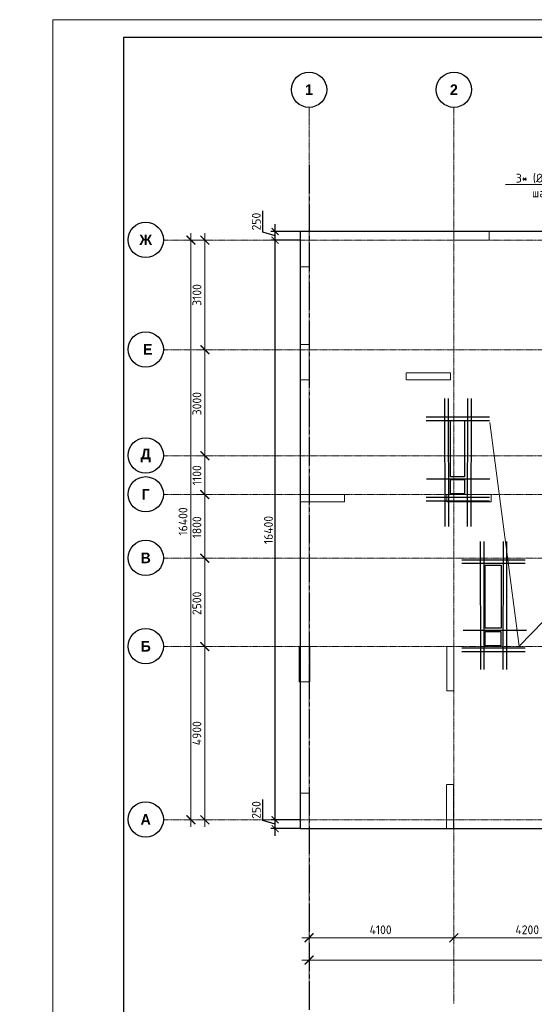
# Model space of a CAD drawing. Header units: millimetres. Extents: x -42044588 to 856694, y -806701 to 941911.
# Tile 973 of 1056: x -107777 to -93215, y -141408 to -113548. Entities that reach past the tile are written whole.
import ezdxf
from ezdxf import colors
from ezdxf.entities.mleader import LeaderData, LeaderLine
from ezdxf.math import Vec2, Vec3

# ---------------------------------------------------------------- set-up
doc = ezdxf.new("R2010")
doc.units = ezdxf.units.MM
for name, pattern in [('______5', [1100, 800, -100, 100, -100]), ('DASHED', [7, 5, -2, 0]), ('осевая', [50.8, 31.75, -6.35, 6.35, -6.35])]:
    doc.linetypes.add(name, pattern=pattern)
doc.layers.add('Колонна_ бетон', color=7, linetype='Continuous', lineweight=50, true_color=0xb4b496)
for name, color, linetype, lineweight in [('Оси', 40, '______5', 18), ('Перекрытие ж_бетон', 1, 'Continuous', 30), ('подоснова', 151, 'Continuous', 5), ('РАЗМЕРЫ', 1, 'Continuous', 9), ('ТОНКИЕ', 7, 'Continuous', 9)]:
    doc.layers.add(name, color=color, linetype=linetype, lineweight=lineweight)
doc.layers.add('ТОЛСТЫЕ_ОСНОВНЫЕ', color=6, linetype='Continuous')
doc.styles.add('Century Gothic', font='GOTHIC.TTF')
doc.styles.add('GOST-2.304_Type-B', font='GOST_Common.ttf')
doc.styles.add('ГОСТ', font='GOST_Common.ttf')
doc.dimstyles.new('СПДС', dxfattribs={"dimscale": 100, "dimtxt": 2.5, "dimasz": 2, "dimexe": 1.25, "dimexo": 0, "dimtad": 1, "dimdec": 0, "dimrnd": 5, "dimtxsty": 'GOST-2.304_Type-B', "dimblk": 'ARCHTICK', "dimcen": 2.5, "dimdle": 2, "dimclrd": 1, "dimclre": 1, "dimclrt": 1, "dimadec": 0, "dimazin": 2, "dimtfac": 0.75, "dimtdec": 0, "dimtmove": 1, "dimatfit": 3, "dimfxl": 0, "dimtolj": 1, "dimarcsym": 0})

# ---------------------------------------------------------------- blocks, each defined once
blk = doc.blocks.new('_ArchTick')
at = {"color": 0, "linetype": 'ByBlock', "const_width": 0.15}
blk.add_lwpolyline([(-0.5, -0.5), (0.5, 0.5)], dxfattribs=at)
blk = doc.blocks.new('*D6709')
at = {"color": 1, "lineweight": -2, "transparency": 16777216}
for p, q in [((-89046, -342901), (-89046, -326101)), ((-89266, -326301), (-88921, -326301)), ((-89046, -342701), (-89171, -342701))]:
    blk.add_line(p, q, dxfattribs=at)
at = {"layer": 'DEFPOINTS', "color": 0, "transparency": 16777216}
for p in [(-89266, -326301), (-89046, -326301), (-89046, -342701)]:
    blk.add_point(p, dxfattribs=at)
at = {"color": 1, "lineweight": -2, "transparency": 16777216, "xscale": 250, "yscale": 250, "zscale": 250}
for p, rotation in [((-89046, -326301), 90), ((-89046, -342701), 270)]:
    blk.add_blockref('_ArchTick', p, dxfattribs=dict(at, rotation=rotation))
at = {"color": 1, "transparency": 16777216, "insert": (-89271, -334259), "char_height": 250, "width": 104166.67, "attachment_point": 5, "rotation": 90, "style": 'GOST-2.304_Type-B'}
blk.add_mtext('\\A1;16400', dxfattribs=at)
blk = doc.blocks.new('*D6710')
at = {"color": 1, "lineweight": -2, "transparency": 16777216}
for p, q in [((-85705, -346670), (-85705, -346545)), ((-38905, -346670), (-38905, -346545)), ((-85905, -346670), (-38705, -346670))]:
    blk.add_line(p, q, dxfattribs=at)
at = {"layer": 'DEFPOINTS', "color": 0, "transparency": 16777216}
for p in [(-85705, -346670), (-38905, -346670), (-38905, -346670)]:
    blk.add_point(p, dxfattribs=at)
at = {"color": 1, "lineweight": -2, "transparency": 16777216, "xscale": 250, "yscale": 250, "zscale": 250, "rotation": 180}
blk.add_blockref('_ArchTick', (-85705, -346670), dxfattribs=at)
at = {"color": 1, "lineweight": -2, "transparency": 16777216, "xscale": 250, "yscale": 250, "zscale": 250}
blk.add_blockref('_ArchTick', (-38905, -346670), dxfattribs=at)
at = {"color": 1, "transparency": 16777216, "insert": (-67487, -346445), "char_height": 250, "width": 104166.67, "attachment_point": 5, "style": 'GOST-2.304_Type-B'}
blk.add_mtext('\\A1;46800', dxfattribs=at)
blk = doc.blocks.new('NSY101')
at = {"color": 0, "linetype": 'ByBlock', "lineweight": -2}
blk.add_circle((0, 0), 50, dxfattribs=at)
blk = doc.blocks.new('СЛОЖНЫЙ_ОБЪЕКТ_0')
at = {"layer": 'Оси', "color": 16, "linetype": 'Continuous', "lineweight": 25, "transparency": 33554687, "xscale": 9.999999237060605, "yscale": 9.999999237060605, "zscale": 9.999999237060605}
blk.add_blockref('NSY101', (8813, -989), dxfattribs=at)
at = {"layer": 'Оси', "color": 16, "linetype": 'Continuous', "lineweight": 25, "transparency": 33554687, "insert": (8813, -989), "char_height": 300, "width": 385, "attachment_point": 5, "style": 'Century Gothic'}
blk.add_mtext('\\A1;{\\fCentury Gothic|i0|b1;\\H300.000000;\\W1.000000;\\C16;2}\\P', dxfattribs=at)
blk = doc.blocks.new('СЛОЖНЫЙ_ОБЪЕКТ_23')
at = {"layer": 'Оси', "color": 16, "linetype": 'Continuous', "lineweight": 25, "transparency": 33554687, "xscale": 9.999999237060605, "yscale": 9.999999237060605, "zscale": 9.999999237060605}
blk.add_blockref('NSY101', (-12319, -19997), dxfattribs=at)
at = {"layer": 'Оси', "color": 16, "linetype": 'Continuous', "lineweight": 25, "transparency": 33554687, "insert": (-12319, -19997), "char_height": 300, "width": 460, "attachment_point": 5, "style": 'Century Gothic'}
blk.add_mtext('\\A1;{\\fCentury Gothic|i0|b1;\\H300.000000;\\W1.000000;\\C16;А}\\P', dxfattribs=at)
blk = doc.blocks.new('СЛОЖНЫЙ_ОБЪЕКТ_24')
at = {"layer": 'Оси', "color": 16, "linetype": 'Continuous', "lineweight": 25, "transparency": 33554687, "xscale": 9.999999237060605, "yscale": 9.999999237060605, "zscale": 9.999999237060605}
blk.add_blockref('NSY101', (-12319, -15097), dxfattribs=at)
at = {"layer": 'Оси', "color": 16, "linetype": 'Continuous', "lineweight": 25, "transparency": 33554687, "insert": (-12319, -15097), "char_height": 300, "width": 390, "attachment_point": 5, "style": 'Century Gothic'}
blk.add_mtext('\\A1;{\\fCentury Gothic|i0|b1;\\H300.000000;\\W1.000000;\\C16;Б}\\P', dxfattribs=at)
blk = doc.blocks.new('СЛОЖНЫЙ_ОБЪЕКТ_25')
at = {"layer": 'Оси', "color": 16, "linetype": 'Continuous', "lineweight": 25, "transparency": 33554687, "xscale": 9.999999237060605, "yscale": 9.999999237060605, "zscale": 9.999999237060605}
blk.add_blockref('NSY101', (-12319, -12597), dxfattribs=at)
at = {"layer": 'Оси', "color": 16, "linetype": 'Continuous', "lineweight": 25, "transparency": 33554687, "insert": (-12319, -12597), "char_height": 300, "width": 390, "attachment_point": 5, "style": 'Century Gothic'}
blk.add_mtext('\\A1;{\\fCentury Gothic|i0|b1;\\H300.000000;\\W1.000000;\\C16;В}\\P', dxfattribs=at)
blk = doc.blocks.new('СЛОЖНЫЙ_ОБЪЕКТ_26')
at = {"layer": 'Оси', "color": 16, "linetype": 'Continuous', "lineweight": 25, "transparency": 33554687, "xscale": 9.999999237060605, "yscale": 9.999999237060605, "zscale": 9.999999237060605}
blk.add_blockref('NSY101', (-12319, -10797), dxfattribs=at)
at = {"layer": 'Оси', "color": 16, "linetype": 'Continuous', "lineweight": 25, "transparency": 33554687, "insert": (-12319, -10797), "char_height": 300, "width": 345, "attachment_point": 5, "style": 'Century Gothic'}
blk.add_mtext('\\A1;{\\fCentury Gothic|i0|b1;\\H300.000000;\\W1.000000;\\C16;Г}\\P', dxfattribs=at)
blk = doc.blocks.new('СЛОЖНЫЙ_ОБЪЕКТ_27')
at = {"layer": 'Оси', "color": 16, "linetype": 'Continuous', "lineweight": 25, "transparency": 33554687, "xscale": 9.999999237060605, "yscale": 9.999999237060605, "zscale": 9.999999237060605}
blk.add_blockref('NSY101', (-12319, -9697), dxfattribs=at)
at = {"layer": 'Оси', "color": 16, "linetype": 'Continuous', "lineweight": 25, "transparency": 33554687, "insert": (-12319, -9697), "char_height": 300, "width": 470, "attachment_point": 5, "style": 'Century Gothic'}
blk.add_mtext('\\A1;{\\fCentury Gothic|i0|b1;\\H300.000000;\\W1.000000;\\C16;Д}\\P', dxfattribs=at)
blk = doc.blocks.new('СЛОЖНЫЙ_ОБЪЕКТ_28')
at = {"layer": 'Оси', "color": 16, "linetype": 'Continuous', "lineweight": 25, "transparency": 33554687, "xscale": 9.999999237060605, "yscale": 9.999999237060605, "zscale": 9.999999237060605}
blk.add_blockref('NSY101', (-12319, -3597), dxfattribs=at)
at = {"layer": 'Оси', "color": 16, "linetype": 'Continuous', "lineweight": 25, "transparency": 33554687, "insert": (-12319, -3597), "char_height": 300, "width": 540, "attachment_point": 5, "style": 'Century Gothic'}
blk.add_mtext('\\A1;{\\fCentury Gothic|i0|b1;\\H300.000000;\\W1.000000;\\C16;Ж}\\P', dxfattribs=at)
blk = doc.blocks.new('СЛОЖНЫЙ_ОБЪЕКТ_43')
at = {"layer": 'Оси', "color": 16, "linetype": 'Continuous', "lineweight": 25, "transparency": 33554687, "xscale": 9.999999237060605, "yscale": 9.999999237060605, "zscale": 9.999999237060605}
blk.add_blockref('NSY101', (5133, -989), dxfattribs=at)
at = {"layer": 'Оси', "color": 16, "linetype": 'Continuous', "lineweight": 25, "transparency": 33554687, "insert": (5133, -989), "char_height": 300, "width": 385, "attachment_point": 5, "style": 'Century Gothic'}
blk.add_mtext('\\A1;{\\fCentury Gothic|i0|b1;\\H300.000000;\\W1.000000;\\C16;1}\\P', dxfattribs=at)
blk = doc.blocks.new('СЛОЖНЫЙ_ОБЪЕКТ_62')
at = {"layer": 'Оси', "color": 16, "linetype": 'Continuous', "lineweight": 25, "transparency": 33554687, "xscale": 9.999999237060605, "yscale": 9.999999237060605, "zscale": 9.999999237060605}
blk.add_blockref('NSY101', (-12319, -6697), dxfattribs=at)
at = {"layer": 'Оси', "color": 16, "linetype": 'Continuous', "lineweight": 25, "transparency": 33554687, "insert": (-12319, -6697), "char_height": 300, "width": 480, "attachment_point": 5, "style": 'Century Gothic'}
blk.add_mtext('\\A1;{\\fCentury Gothic|i0|b1;\\H300.000000;\\W1.000000;\\C16; Е}\\P', dxfattribs=at)
blk = doc.blocks.new('*D6711')
at = {"color": 1, "lineweight": -2, "transparency": 16777216}
for p, q in [((-88653, -342901), (-88653, -337601)), ((-88653, -337801), (-88778, -337801)), ((-88653, -342701), (-88778, -342701))]:
    blk.add_line(p, q, dxfattribs=at)
at = {"layer": 'DEFPOINTS', "color": 0, "transparency": 16777216}
for p in [(-88653, -337801), (-88653, -337801), (-88653, -342701)]:
    blk.add_point(p, dxfattribs=at)
at = {"color": 1, "lineweight": -2, "transparency": 16777216, "xscale": 250, "yscale": 250, "zscale": 250}
for p, rotation in [((-88653, -337801), 90), ((-88653, -342701), 270)]:
    blk.add_blockref('_ArchTick', p, dxfattribs=dict(at, rotation=rotation))
at = {"color": 1, "transparency": 16777216, "insert": (-88878, -340251), "char_height": 250, "width": 83333.33, "attachment_point": 5, "rotation": 90, "style": 'GOST-2.304_Type-B'}
blk.add_mtext('\\A1;4900', dxfattribs=at)
blk = doc.blocks.new('*D6712')
at = {"color": 1, "lineweight": -2, "transparency": 16777216}
for p, q in [((-88653, -338001), (-88653, -335101)), ((-88653, -335301), (-88778, -335301)), ((-88653, -337801), (-88778, -337801))]:
    blk.add_line(p, q, dxfattribs=at)
at = {"layer": 'DEFPOINTS', "color": 0, "transparency": 16777216}
for p in [(-88653, -335301), (-88653, -335301), (-88653, -337801)]:
    blk.add_point(p, dxfattribs=at)
at = {"color": 1, "lineweight": -2, "transparency": 16777216, "xscale": 250, "yscale": 250, "zscale": 250}
for p, rotation in [((-88653, -335301), 90), ((-88653, -337801), 270)]:
    blk.add_blockref('_ArchTick', p, dxfattribs=dict(at, rotation=rotation))
at = {"color": 1, "transparency": 16777216, "insert": (-88878, -336576), "char_height": 250, "width": 83333.33, "attachment_point": 5, "rotation": 90, "style": 'GOST-2.304_Type-B'}
blk.add_mtext('\\A1;2500', dxfattribs=at)
blk = doc.blocks.new('*D6713')
at = {"color": 1, "lineweight": -2, "transparency": 16777216}
for p, q in [((-88653, -335501), (-88653, -333301)), ((-88653, -333501), (-88778, -333501)), ((-88653, -335301), (-88778, -335301))]:
    blk.add_line(p, q, dxfattribs=at)
at = {"layer": 'DEFPOINTS', "color": 0, "transparency": 16777216}
for p in [(-88653, -333501), (-88653, -333501), (-88653, -335301)]:
    blk.add_point(p, dxfattribs=at)
at = {"color": 1, "lineweight": -2, "transparency": 16777216, "xscale": 250, "yscale": 250, "zscale": 250}
for p, rotation in [((-88653, -333501), 90), ((-88653, -335301), 270)]:
    blk.add_blockref('_ArchTick', p, dxfattribs=dict(at, rotation=rotation))
at = {"color": 1, "transparency": 16777216, "insert": (-88878, -334426), "char_height": 250, "width": 83333.33, "attachment_point": 5, "rotation": 90, "style": 'GOST-2.304_Type-B'}
blk.add_mtext('\\A1;1800', dxfattribs=at)
blk = doc.blocks.new('*D6714')
at = {"color": 1, "lineweight": -2, "transparency": 16777216}
for p, q in [((-88653, -333701), (-88653, -332201)), ((-88653, -332401), (-88778, -332401)), ((-88653, -333501), (-88778, -333501))]:
    blk.add_line(p, q, dxfattribs=at)
at = {"layer": 'DEFPOINTS', "color": 0, "transparency": 16777216}
for p in [(-88653, -332401), (-88653, -332401), (-88653, -333501)]:
    blk.add_point(p, dxfattribs=at)
at = {"color": 1, "lineweight": -2, "transparency": 16777216, "xscale": 250, "yscale": 250, "zscale": 250}
for p, rotation in [((-88653, -332401), 90), ((-88653, -333501), 270)]:
    blk.add_blockref('_ArchTick', p, dxfattribs=dict(at, rotation=rotation))
at = {"color": 1, "transparency": 16777216, "insert": (-88878, -332951), "char_height": 250, "width": 83333.33, "attachment_point": 5, "rotation": 90, "style": 'GOST-2.304_Type-B'}
blk.add_mtext('\\A1;1100', dxfattribs=at)
blk = doc.blocks.new('*D6715')
at = {"color": 1, "lineweight": -2, "transparency": 16777216}
for p, q in [((-88653, -332601), (-88653, -329201)), ((-88653, -329401), (-88778, -329401)), ((-88653, -332401), (-88778, -332401))]:
    blk.add_line(p, q, dxfattribs=at)
at = {"layer": 'DEFPOINTS', "color": 0, "transparency": 16777216}
for p in [(-88653, -329401), (-88653, -329401), (-88653, -332401)]:
    blk.add_point(p, dxfattribs=at)
at = {"color": 1, "lineweight": -2, "transparency": 16777216, "xscale": 250, "yscale": 250, "zscale": 250}
for p, rotation in [((-88653, -329401), 90), ((-88653, -332401), 270)]:
    blk.add_blockref('_ArchTick', p, dxfattribs=dict(at, rotation=rotation))
at = {"color": 1, "transparency": 16777216, "insert": (-88878, -330926), "char_height": 250, "width": 83333.33, "attachment_point": 5, "rotation": 90, "style": 'GOST-2.304_Type-B'}
blk.add_mtext('\\A1;3000', dxfattribs=at)
blk = doc.blocks.new('*D6716')
at = {"color": 1, "lineweight": -2, "transparency": 16777216}
for p, q in [((-88653, -329601), (-88653, -326101)), ((-89077, -326301), (-88528, -326301)), ((-88653, -329401), (-88778, -329401))]:
    blk.add_line(p, q, dxfattribs=at)
at = {"layer": 'DEFPOINTS', "color": 0, "transparency": 16777216}
for p in [(-89077, -326301), (-88653, -326301), (-88653, -329401)]:
    blk.add_point(p, dxfattribs=at)
at = {"color": 1, "lineweight": -2, "transparency": 16777216, "xscale": 250, "yscale": 250, "zscale": 250}
for p, rotation in [((-88653, -326301), 90), ((-88653, -329401), 270)]:
    blk.add_blockref('_ArchTick', p, dxfattribs=dict(at, rotation=rotation))
at = {"color": 1, "transparency": 16777216, "insert": (-88878, -327851), "char_height": 250, "width": 83333.33, "attachment_point": 5, "rotation": 90, "style": 'GOST-2.304_Type-B'}
blk.add_mtext('\\A1;3100', dxfattribs=at)
blk = doc.blocks.new('*D6717')
at = {"color": 1, "lineweight": -2, "transparency": 16777216}
for p, q in [((-85705, -346039), (-85705, -345914)), ((-81605, -346039), (-81605, -345914)), ((-85905, -346039), (-81405, -346039))]:
    blk.add_line(p, q, dxfattribs=at)
at = {"layer": 'DEFPOINTS', "color": 0, "transparency": 16777216}
for p in [(-85705, -346039), (-81605, -346039), (-81605, -346039)]:
    blk.add_point(p, dxfattribs=at)
at = {"color": 1, "lineweight": -2, "transparency": 16777216, "xscale": 250, "yscale": 250, "zscale": 250, "rotation": 180}
blk.add_blockref('_ArchTick', (-85705, -346039), dxfattribs=at)
at = {"color": 1, "lineweight": -2, "transparency": 16777216, "xscale": 250, "yscale": 250, "zscale": 250}
blk.add_blockref('_ArchTick', (-81605, -346039), dxfattribs=at)
at = {"color": 1, "transparency": 16777216, "insert": (-83680, -345814), "char_height": 250, "width": 83333.33, "attachment_point": 5, "style": 'GOST-2.304_Type-B'}
blk.add_mtext('\\A1;4100', dxfattribs=at)
blk = doc.blocks.new('*D6718')
at = {"color": 1, "lineweight": -2, "transparency": 16777216}
for p, q in [((-81605, -346039), (-81605, -345914)), ((-77405, -346039), (-77405, -345914)), ((-81805, -346039), (-77205, -346039))]:
    blk.add_line(p, q, dxfattribs=at)
at = {"layer": 'DEFPOINTS', "color": 0, "transparency": 16777216}
for p in [(-81605, -346039), (-77405, -346039), (-77405, -346039)]:
    blk.add_point(p, dxfattribs=at)
at = {"color": 1, "lineweight": -2, "transparency": 16777216, "xscale": 250, "yscale": 250, "zscale": 250, "rotation": 180}
blk.add_blockref('_ArchTick', (-81605, -346039), dxfattribs=at)
at = {"color": 1, "lineweight": -2, "transparency": 16777216, "xscale": 250, "yscale": 250, "zscale": 250}
blk.add_blockref('_ArchTick', (-77405, -346039), dxfattribs=at)
at = {"color": 1, "transparency": 16777216, "insert": (-79530, -345814), "char_height": 250, "width": 83333.33, "attachment_point": 5, "style": 'GOST-2.304_Type-B'}
blk.add_mtext('\\A1;4200', dxfattribs=at)
blk = doc.blocks.new('*D1242')
at = {"layer": 'DEFPOINTS', "color": 0, "transparency": 16777216}
for p in [(-100550, -136188), (-99840, -136188), (-99840, -136438)]:
    blk.add_point(p, dxfattribs=at)
at = {"layer": 'РАЗМЕРЫ', "color": 1, "lineweight": -2, "transparency": 16777216}
for p, q in [((-100894, -136210), (-100894, -135610)), ((-100550, -136313), (-100894, -136210)), ((-99840, -136188), (-100675, -136188)), ((-100550, -136638), (-100550, -135988)), ((-99840, -136438), (-100675, -136438))]:
    blk.add_line(p, q, dxfattribs=at)
at = {"layer": 'РАЗМЕРЫ', "color": 1, "lineweight": -2, "transparency": 16777216, "xscale": 200, "yscale": 200, "zscale": 200}
for p, rotation in [((-100550, -136188), 90), ((-100550, -136438), 270)]:
    blk.add_blockref('_ArchTick', p, dxfattribs=dict(at, rotation=rotation))
at = {"layer": 'РАЗМЕРЫ', "color": 1, "lineweight": 0, "transparency": 16777216, "insert": (-101082, -135910), "char_height": 250, "attachment_point": 5, "rotation": 90, "style": 'GOST-2.304_Type-B'}
blk.add_mtext('\\A1;250', dxfattribs=at)
blk = doc.blocks.new('*D1243')
at = {"layer": 'DEFPOINTS', "color": 0, "transparency": 16777216}
for p in [(-100550, -119788), (-99840, -119788), (-100258, -136188)]:
    blk.add_point(p, dxfattribs=at)
at = {"layer": 'РАЗМЕРЫ', "color": 1, "lineweight": -2, "transparency": 16777216}
for p, q in [((-99840, -119788), (-100675, -119788)), ((-100550, -136388), (-100550, -119588)), ((-100258, -136188), (-100675, -136188))]:
    blk.add_line(p, q, dxfattribs=at)
at = {"layer": 'РАЗМЕРЫ', "color": 1, "lineweight": -2, "transparency": 16777216, "xscale": 200, "yscale": 200, "zscale": 200}
for p, rotation in [((-100550, -119788), 90), ((-100550, -136188), 270)]:
    blk.add_blockref('_ArchTick', p, dxfattribs=dict(at, rotation=rotation))
at = {"layer": 'РАЗМЕРЫ', "color": 1, "lineweight": 0, "transparency": 16777216, "insert": (-100738, -127988), "char_height": 250, "attachment_point": 5, "rotation": 90, "style": 'GOST-2.304_Type-B'}
blk.add_mtext('\\A1;16400', dxfattribs=at)
blk = doc.blocks.new('*D1244')
at = {"layer": 'DEFPOINTS', "color": 0, "transparency": 16777216}
for p in [(-100550, -119538), (-99840, -119538), (-99840, -119788)]:
    blk.add_point(p, dxfattribs=at)
at = {"layer": 'РАЗМЕРЫ', "color": 1, "lineweight": -2, "transparency": 16777216}
for p, q in [((-100894, -119560), (-100894, -118960)), ((-100550, -119988), (-100550, -119338)), ((-100550, -119663), (-100894, -119560)), ((-99840, -119538), (-100675, -119538)), ((-99840, -119788), (-100675, -119788))]:
    blk.add_line(p, q, dxfattribs=at)
at = {"layer": 'РАЗМЕРЫ', "color": 1, "lineweight": -2, "transparency": 16777216, "xscale": 200, "yscale": 200, "zscale": 200}
for p, rotation in [((-100550, -119538), 90), ((-100550, -119788), 270)]:
    blk.add_blockref('_ArchTick', p, dxfattribs=dict(at, rotation=rotation))
at = {"layer": 'РАЗМЕРЫ', "color": 1, "lineweight": 0, "transparency": 16777216, "insert": (-101082, -119260), "char_height": 250, "attachment_point": 5, "rotation": 90, "style": 'GOST-2.304_Type-B'}
blk.add_mtext('\\A1;250', dxfattribs=at)
blk = doc.blocks.new('подложка стн 1-го этажа')
at = {"layer": 'Колонна_ бетон', "color": 252, "linetype": 'DASHED', "lineweight": 0, "ltscale": 0.5, "true_color": 0x939598, "transparency": 33554687}
for p, q in [((7794, 22162, -200), (7794, 23162, -200)), ((7794, 23162, -200), (7794, 23162, -200)), ((7794, 23162, -200), (8044, 23162, -560)), ((8044, 23162, -560), (8044, 23162, -560)), ((8044, 23162, -400), (8044, 22162, -400)), ((10794, 22362, -200), (10794, 22362, -200)), ((10794, 22362, -200), (10794, 22162, -200)), ((10794, 22362, -200), (12044, 22362, -200)), ((12044, 22362, -200), (12044, 22362, -200)), ((12044, 22362, -200), (12044, 22162, -200)), ((8044, 22162, -200), (7794, 22162, -200)), ((7794, 22162, -200), (7794, 22162, -200)), ((8044, 22162, -200), (8044, 22162, -200)), ((10794, 22162, -200), (10794, 22162, -200)), ((10794, 22162, -200), (12044, 22162, -200)), ((12044, 22162, -200), (12044, 22162, -200)), ((7794, 18712, -200), (7794, 18912, -200)), ((7794, 18912, -200), (7794, 18912, -200)), ((9044, 18912, -200), (7794, 18912, -200)), ((9044, 18712, -200), (7794, 18712, -200)), ((7794, 18712, -200), (7794, 18712, -200)), ((9044, 18912, -200), (9044, 18912, -200)), ((9044, 18712, -200), (9044, 18912, -200)), ((9044, 18712, -200), (9044, 18712, -200)), ((11944, 18912, -200), (11944, 18912, -200)), ((11944, 18712, -200), (11944, 18912, -200)), ((11944, 18912, -200), (13194, 18912, -200)), ((13194, 18712, -200), (11944, 18712, -200)), ((11944, 18712, -200), (11944, 18712, -200)), ((13194, 18912, -200), (13194, 18912, -200)), ((13194, 18912, -200), (13194, 18712, -200)), ((13194, 18712, -200), (13194, 18712, -200)), ((7769, 14612, -200), (7769, 14612, -200)), ((7769, 14612, -200), (8069, 14612, -200)), ((7769, 13612, -200), (7769, 14612, -200)), ((8069, 14612, -200), (8069, 14612, -200)), ((8069, 13612, -200), (8069, 14612, -200)), ((11944, 14612, -200), (11944, 14612, -200)), ((11944, 13362, -200), (11944, 14612, -200)), ((11944, 14612, -200), (12144, 14612, -200)), ((12144, 14612, -200), (12144, 14612, -200)), ((12144, 13362, -200), (12144, 14612, -200)), ((7769, 13612, -200), (7769, 13612, -200)), ((7769, 13612, -200), (8069, 13612, -200)), ((8069, 13612, -200), (8069, 13612, -200)), ((11944, 13362, -200), (11944, 13362, -200)), ((11944, 13362, -200), (12144, 13362, -200)), ((12144, 13362, -200), (12144, 13362, -200)), ((11936, 10712, -760), (11936, 10712, -760)), ((11936, 9462, -760), (11936, 10712, -760)), ((11936, 10712, -760), (12136, 10712, -760)), ((12136, 10712, -760), (12136, 10712, -760)), ((12136, 9462, -760), (12136, 10712, -760)), ((7769, 10462, -560), (7769, 10462, -560)), ((7794, 10462, -560), (8044, 10462, -560)), ((7794, 9462, -560), (7794, 10462, -560)), ((8044, 9462, -560), (8044, 10462, -560)), ((8069, 10462, -560), (8069, 10462, -560)), ((7794, 9462, -560), (7794, 9462, -560)), ((7794, 9462, -560), (8046, 9462, -560)), ((8046, 9462, -560), (8046, 9462, -560)), ((11936, 9462, -760), (11936, 9462, -760)), ((11936, 9462, -760), (12136, 9462, -760)), ((12136, 9462, -760), (12136, 9462, -760))]:
    blk.add_line(p, q, dxfattribs=at)
at = {"layer": 'Колонна_ бетон', "color": 252, "linetype": 'DASHED', "lineweight": 0, "ltscale": 0.5, "true_color": 0x939598, "transparency": 33554687, "elevation": -560}
for points in [[(7794, 26362), (8044, 26362), (8044, 25362), (7794, 25362)], [(12144, 26362), (13144, 26362), (13144, 26112), (12144, 26112)]]:
    blk.add_lwpolyline(points, close=True, dxfattribs=at)
blk = doc.blocks.new('_None')
blk = doc.blocks.new('*U6686')
at = {"layer": 'ТОЛСТЫЕ_ОСНОВНЫЕ', "color": 6}
blk.add_lwpolyline([(20, 5), (886, 5), (886, 415), (20, 415)], close=True, dxfattribs=at)
at = {"layer": 'ТОНКИЕ'}
blk.add_lwpolyline([(0, 0), (891, 0), (891, 420), (0, 420)], close=True, dxfattribs=at)
blk = doc.blocks.new('блочина')
at = {"layer": 'Перекрытие ж_бетон', "color": 4}
for points in [[(108013, 60560), (107613, 60560), (107613, 62150), (108013, 62150)], [(107613, 60478), (108013, 60478), (108013, 60078), (107613, 60078)], [(109050, 56280), (108600, 56280), (108600, 58060), (109050, 58060)], [(108593, 56178), (109042, 56178), (109042, 55778), (108593, 55778)]]:
    blk.add_lwpolyline(points, close=True, dxfattribs=at)
blk = doc.blocks.new('оси блок 2')
at = {"layer": 'Оси', "color": 16, "linetype": 'осевая', "lineweight": 0, "ltscale": 0.25, "transparency": 33554687}
for p, q in [((-85704.7, -322543), (-85704.7, -347930)), ((-81604.7, -322543), (-81604.7, -347914.1)), ((-89822.3, -326301.3), (-37238.5, -326301.3)), ((-89822.3, -329401.3), (-37238.5, -329401.3)), ((-89822.3, -332401.3), (-37238.5, -332401.3)), ((-89822.3, -333501.3), (-37238.5, -333501.3)), ((-89822.3, -335301.3), (-37238.5, -335301.3)), ((-89822.3, -337801.3), (-37238.5, -337801.3)), ((-89822.3, -342701.3), (-37238.5, -342701.3))]:
    blk.add_line(p, q, dxfattribs=at)
at = {"layer": 'Оси', "color": 16, "linetype": 'осевая', "lineweight": 0, "transparency": 33554687}
blk.add_line((-85704.7, -322543), (-85704.7, -323053.3), dxfattribs=at)
at = {"layer": 'Оси', "color": 16, "linetype": 'Continuous', "lineweight": 25, "transparency": 33554687}
for name, p in [('СЛОЖНЫЙ_ОБЪЕКТ_43', (-90837.7, -321053.5)), ('СЛОЖНЫЙ_ОБЪЕКТ_0', (-90418.2, -321053.5)), ('СЛОЖНЫЙ_ОБЪЕКТ_28', (-78007.2, -322694.4)), ('СЛОЖНЫЙ_ОБЪЕКТ_62', (-78007.2, -322694.4)), ('СЛОЖНЫЙ_ОБЪЕКТ_27', (-78007.2, -322694.4)), ('СЛОЖНЫЙ_ОБЪЕКТ_26', (-78007.2, -322694.4)), ('СЛОЖНЫЙ_ОБЪЕКТ_25', (-78007.2, -322694.4)), ('СЛОЖНЫЙ_ОБЪЕКТ_24', (-78007.2, -322694.4)), ('СЛОЖНЫЙ_ОБЪЕКТ_23', (-78007.2, -322694.4))]:
    blk.add_blockref(name, p, dxfattribs=at)
for base, p1, p2, picture, middle in [((-89046, -326301.3), (-89046, -342701.3), (-89266.1, -326301.3), '*D6709', (-89046, -334259)), ((-88653.5, -326301.3), (-88653.5, -329401.3), (-89077, -326301.3), '*D6716', (-88653.5, -327851.3)), ((-88653.5, -329401.3), (-88653.5, -332401.3), (-88653.5, -329401.3), '*D6715', (-88653.5, -330926.5)), ((-88653.5, -332401.3), (-88653.5, -333501.3), (-88653.5, -332401.3), '*D6714', (-88653.5, -332951.3)), ((-88653.5, -333501.3), (-88653.5, -335301.3), (-88653.5, -333501.3), '*D6713', (-88653.5, -334426.5)), ((-88653.5, -335301.3), (-88653.5, -337801.3), (-88653.5, -335301.3), '*D6712', (-88653.5, -336576.5)), ((-88653.5, -337801.3), (-88653.5, -342701.3), (-88653.5, -337801.3), '*D6711', (-88653.5, -340251.3))]:
    dim = blk.add_linear_dim(base=base, p1=p1, p2=p2, angle=90, dimstyle='СПДС', override={"dimgap": 1})
    dim.commit()
    dim.dimension.update_dxf_attribs({"geometry": picture, "text_midpoint": middle, "dimtype": 160})
for base, p1, p2, picture, middle in [((-81604.7, -346038.9), (-85704.7, -346038.9), (-81604.7, -346038.9), '*D6717', (-83679.9, -346038.9)), ((-77404.7, -346038.9), (-81604.7, -346038.9), (-77404.7, -346038.9), '*D6718', (-79529.9, -346038.9)), ((-38904.7, -346670.2), (-85704.7, -346670.2), (-38904.7, -346670.2), '*D6710', (-67487.3, -346670.2))]:
    dim = blk.add_linear_dim(base=base, p1=p1, p2=p2, dimstyle='СПДС', override={"dimgap": 1})
    dim.commit()
    dim.dimension.update_dxf_attribs({"geometry": picture, "text_midpoint": middle, "dimtype": 160})

msp = doc.modelspace()

# ---------------------------------------------------------------- linework, layer by layer
at = {"lineweight": 30}
for p, q in [((-95753.877, -124269.378, -360), (-95746.072, -127891.285, -360)), ((-95653.877, -124269.378, -360), (-95646.072, -127891.285, -360)), ((-95103.877, -124269.378, -360), (-95111.682, -127891.285, -360)), ((-95003.877, -124269.378, -360), (-95011.682, -127891.285, -360)), ((-96273.877, -124789.378, -360), (-94483.877, -124789.378, -360)), ((-96273.877, -124889.378, -360), (-94483.877, -124889.378, -360)), ((-94477.268, -126551.433), (-96267.268, -126551.433)), ((-96273.877, -127060.182, -360), (-94483.877, -127060.182, -360)), ((-96273.877, -127160.182, -360), (-94483.877, -127160.182, -360)), ((-94747.398, -128309.909, -360), (-94739.593, -131931.816, -360)), ((-94647.398, -128309.909, -360), (-94639.593, -131931.816, -360)), ((-94097.398, -128309.909, -360), (-94105.203, -131931.816, -360)), ((-93997.398, -128309.909, -360), (-94005.203, -131931.816, -360)), ((-95267.398, -128829.909, -360), (-93477.398, -128829.909, -360)), ((-95267.398, -128929.909, -360), (-93477.398, -128929.909, -360)), ((-93440.186, -130831.526), (-95230.186, -130831.526)), ((-95267.398, -131323.449, -360), (-93477.398, -131323.449, -360)), ((-95267.398, -131423.449, -360), (-93477.398, -131423.449, -360))]:
    msp.add_line(p, q, dxfattribs=at)
at = {"layer": 'Оси', "color": 16, "linetype": '______5', "lineweight": 25, "transparency": 33554687}
msp.add_line((-99589.767, -117664.485), (-99589.767, -141654.485), dxfattribs=at)
at = {"layer": 'Перекрытие ж_бетон'}
msp.add_lwpolyline([(-99839.767, -136437.763), (-81289.604, -136437.763), (-81289.604, -138037.763), (-77939.606, -138037.763), (-77939.602, -136437.763), (-65889.767, -136437.763), (-65889.767, -138037.763), (-62540.228, -138037.763), (-62540.233, -136437.763), (-52539.767, -136437.763), (-52539.767, -119537.764), (-62589.767, -119537.764), (-62589.767, -117937.764), (-65939.767, -117937.764), (-65939.767, -119537.764), (-85829.767, -119537.764), (-85829.767, -117937.764), (-89179.767, -117937.764), (-89179.767, -119537.764), (-99839.767, -119537.764), (-99839.767, -136437.763)], dxfattribs=at)

# ---------------------------------------------------------------- block references
at = {"xscale": 100, "yscale": 100, "zscale": 100}
msp.add_blockref('*U6686', (-106840.159, -155548.17), dxfattribs=at)
for name, p in [('подложка стн 1-го этажа', (-107633.69, -145899.558, 560)), ('блочина', (-203202.607, -187041.012))]:
    msp.add_blockref(name, p)
at = {"layer": 'РАЗМЕРЫ'}
msp.add_blockref('оси блок 2', (-13885.049, 206513.559), dxfattribs=at)

# ---------------------------------------------------------------- texts
at = {"ltscale": 100, "insert": (-133805.873, -133990.634), "char_height": 250, "attachment_point": 1, "style": 'ГОСТ'}
msp.add_mtext_dynamic_manual_height_columns('\\pi1250,t1750;1.^IПроизводство работ вести в строгом соответствии с требованиями СП 70.13330.2012 "Несущие и ограждающие конструкции" и проектом производства работ.{\\H1.83333x; }\\P2.^IПеред бетонированием арматуру и основание, на которую укладывается бетонная смесь, очистить от {\\H1.55556x; }ржавчины и грязи. {\\H1.64815x; }\\P3.^IБетонирование вести слоем на всю толщину  плит. Захватки при бетонировании должны быть отсечены {\\H1.61728x; }вертикальными швами. Бетон применять класса В25. Заполнителем для бетона служит щебень твердых пород, {\\H1.62757x; }наибольшая фракция щебня не должна превышать 40мм.{\\H1.62414x; }\\P4.^IВ процессе бетонирования обеспечить соблюдение защитных слоев и мест положения рабочей арматуры {\\H1.62529x; }согласно проекту. Материал фиксаторов для нижней арматуры фундаментных плит выбирается проектом производства {\\H1.6249x; }работ, исходя из конкретных возможностей строительной организации.{\\H1.62503x; }\\P5.^IПроектом принято соединение рабочих стержней арматуры монолитной плиты внахлестку (без сварки). {\\H1.72499x; }\\P6.^IСварные арматурные каркасы изготовить на заводе-изготовители. {\\H1.67917x; }\\P7.^IКрестообразные соединения стержней арматуры 1-го и 2-го рядов, а также 3-го и 4-го рядов между собой {\\H1.60694x; }выполнить вязкой отожженной проволокой диаметром 2,0-3,0 мм. Допускается применение специальных соединительных {\\H1.63102x; }элементов - пластмассовых или проволочных фиксаторов. Соединение арматуры допускается предусматривать не во всех {\\H1.62299x; }местах пересечения стержней арматуры. При этом должны быть связаны вязальной проволокой все пересечения стержней {\\H1.62567x; }в 2-х крайних рядах по периметру плит, остальные узлы могут быть соединены через узел в шахматном порядке (схему {\\H1.72478x; }вязки стержней см. на данном листе).{\\H1.77924x; }', width=18954.38214, gutter_width=12.5, heights=[0], dxfattribs=at)

# ---------------------------------------------------------------- dimensions: what is measured, and where the dimension line sits
at = {"layer": 'РАЗМЕРЫ', "lineweight": 0}
for base, p1, p2, picture, middle in [((-100550.344, -119537.764), (-99839.767, -119787.763), (-99839.767, -119537.764), '*D1244', (-101081.594, -119497.139)), ((-100550.344, -119787.763), (-100257.556, -136187.763), (-99839.767, -119787.763), '*D1243', (-100737.844, -127987.763)), ((-100550.344, -136187.763), (-99839.767, -136437.763), (-99839.767, -136187.763), '*D1242', (-101081.594, -136147.138))]:
    dim = msp.add_linear_dim(base=base, p1=p1, p2=p2, angle=90, dimstyle='СПДС', override={"dimrnd": 5}, dxfattribs=at)
    dim.commit()
    dim.dimension.update_dxf_attribs({"geometry": picture, "text_midpoint": middle})

# ---------------------------------------------------------------- leaders
at = {"layer": 'подоснова', "color": 2, "ltscale": 0.3}
ml = msp.add_multileader_mtext('Standard', dxfattribs=at)
ml.set_content('3* (%%C12-13шт.)\\Pшаг 100', color=2, style='GOST-2.304_Type-B')
ml.set_leader_properties(color=256, linetype='ByLayer', lineweight=15)
ml.set_arrow_properties(name='NONE')
ml.build(insert=Vec2(0, 0))
ml.multileader.update_dxf_attribs({"text_left_attachment_type": 6, "text_right_attachment_type": 6, "dogleg_length": 0.1, "arrow_head_size": 18})
ctx = ml.context
ctx.base_point, ctx.char_height, ctx.arrow_head_size, ctx.landing_gap_size, ctx.plane_origin = Vec3(-93790.029, -118207.223, 720), 250, 18, 20, Vec3(-97727.872, -118150.556, 720)
ctx.left_attachment, ctx.right_attachment, ctx.text_align_type = 6, 6, 1
notes = []
notes.append((ctx, [(1, (1, 1, 0), (-91643.111, -118207.223, 720), (-1, 0), 0.1, [(0, [(-89076.466, -120387.937, 720)], 0, [])])]))
ctx.mtext.insert, ctx.mtext.alignment, ctx.mtext.flow_direction = Vec3(-92716.62, -117907.223, 720), 2, 5
ml = msp.add_multileader_mtext('Standard', dxfattribs=at)
ml.set_content('1 %%C12  А500С', color=2, style='GOST-2.304_Type-B')
ml.set_leader_properties(color=256, linetype='ByLayer', lineweight=15)
ml.set_arrow_properties(name='NONE')
ml.build(insert=Vec2(0, 0))
ml.multileader.update_dxf_attribs({"text_left_attachment_type": 6, "text_right_attachment_type": 6, "dogleg_length": 0.1, "arrow_head_size": 18})
ctx = ml.context
ctx.base_point, ctx.char_height, ctx.arrow_head_size, ctx.landing_gap_size, ctx.plane_origin = Vec3(-90224.355, -133385.539, 720), 250, 18, 20, Vec3(-99199.941, -132237.112, 720)
ctx.left_attachment, ctx.right_attachment, ctx.text_align_type = 6, 6, 1
notes.append((ctx, [(1, (1, 1, 0), (-88402.437, -133385.539, 720), (-1, 0), 0.1, [(7, [(-94473.929, -124945.976, 720), (-93640.541, -131273.578, 720), (-89648.708, -127143.785, 720), (-90661.212, -129237.764, 720)], 0, []), (1, [(-88287.231, -131835.048, 720), (-87592.233, -129223.626, 720), (-82941.288, -129725.272, 720), (-77819.273, -130731.427, 720)], 0, [])])]))
ctx.mtext.insert, ctx.mtext.alignment, ctx.mtext.flow_direction = Vec3(-89313.446, -133085.539, 720), 2, 5
for ctx, leaders in notes:
    for number, flags, end, landing, length, lines in leaders:
        leader = LeaderData()
        leader.index, (leader.has_last_leader_line, leader.has_dogleg_vector, leader.attachment_direction) = number, flags
        leader.last_leader_point, leader.dogleg_vector, leader.dogleg_length = Vec3(end), Vec3(landing), length
        for number, points, colour, breaks in lines:
            line = LeaderLine()
            line.index, line.vertices, line.color, line.breaks = number, Vec3.list(points), colors.encode_raw_color(colour), breaks
            leader.lines.append(line)
        ctx.leaders.append(leader)

doc.saveas('drawing.dxf')
